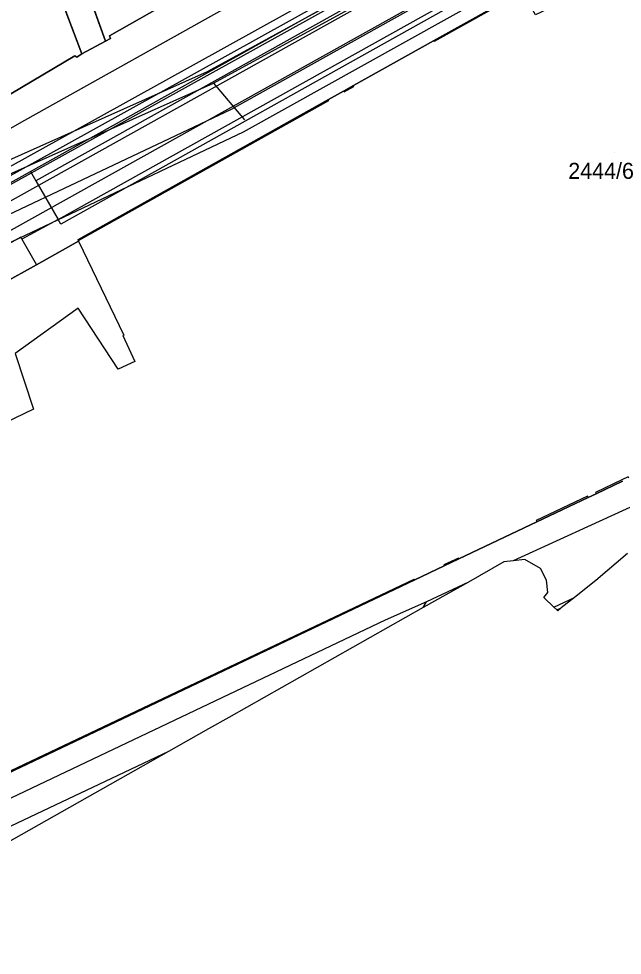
# Model space of a CAD drawing. Extents: x -263423 to -261326, y -1240067 to -1237864.
# Drawn here: x -262535.9 to -262460.7, y -1240006.7 to -1239890.1 of the extents above; entities that cross this region are included whole.
import ezdxf

# ---------------------------------------------------------------- set-up
doc = ezdxf.new("R2010")
doc.units = 0
for name, color, linetype in [('body_kn', 7, 'Continuous'), ('katuz_linie', 7, 'Continuous'), ('kladpar_druhypozemkov', 7, 'Continuous'), ('kladpar_hranice', 7, 'Continuous'), ('kladpar_parcelnecisla', 7, 'Continuous'), ('kladpar_plochy', 7, 'Continuous'), ('linie', 7, 'Continuous'), ('tarchy_linie', 7, 'Continuous'), ('zappar_hrandruhpozemk', 7, 'Continuous'), ('zuob_linie', 7, 'Continuous'), ('zuob_plochy', 7, 'Continuous')]:
    doc.layers.add(name, color=color, linetype=linetype)

msp = doc.modelspace()

# ---------------------------------------------------------------- linework, layer by layer
at = {"layer": 'body_kn'}
for p, q in [((-262524.55, -1239892.22), (-262524.55, -1239892.22)), ((-262525.06, -1239892.86), (-262525.06, -1239892.86)), ((-262525.06, -1239892.86), (-262525.06, -1239892.86)), ((-262524.42, -1239892.54), (-262524.42, -1239892.54)), ((-262484.19, -1239892.82), (-262484.19, -1239892.82)), ((-262484.13, -1239892.93), (-262484.13, -1239892.93)), ((-262528.88, -1239894.69), (-262528.88, -1239894.69)), ((-262527.99, -1239894.44), (-262527.99, -1239894.44)), ((-262527.99, -1239894.44), (-262527.99, -1239894.44)), ((-262528.63, -1239894.88), (-262528.63, -1239894.88)), ((-262512.35, -1239896.63), (-262512.35, -1239896.63)), ((-262511.62, -1239898.11), (-262511.62, -1239898.11)), ((-262511.62, -1239898.11), (-262511.62, -1239898.11)), ((-262495.39, -1239899.08), (-262495.39, -1239899.08)), ((-262495.39, -1239899.08), (-262495.39, -1239899.08)), ((-262495.32, -1239899.19), (-262495.32, -1239899.19)), ((-262494.18, -1239898.41), (-262494.18, -1239898.41)), ((-262494.12, -1239898.51), (-262494.12, -1239898.51)), ((-262497.29, -1239900.15), (-262497.29, -1239900.15)), ((-262497.24, -1239900.26), (-262497.24, -1239900.26)), ((-262509.38, -1239901.32), (-262509.38, -1239901.32)), ((-262535.15, -1239902.75), (-262535.15, -1239902.75)), ((-262507.75, -1239902.66), (-262507.75, -1239902.66)), ((-262507.89, -1239904.21), (-262507.89, -1239904.21)), ((-262534.42, -1239909.09), (-262534.42, -1239909.09)), ((-262534.42, -1239909.09), (-262534.42, -1239909.09)), ((-262533.75, -1239910.26), (-262533.75, -1239910.26)), ((-262530.97, -1239915.08), (-262530.97, -1239915.08)), ((-262530.97, -1239915.08), (-262530.97, -1239915.08)), ((-262530.64, -1239915.65), (-262530.64, -1239915.65)), ((-262535.61, -1239917.26), (-262535.61, -1239917.26)), ((-262535.47, -1239917.51), (-262535.47, -1239917.51)), ((-262535.47, -1239917.51), (-262535.47, -1239917.51)), ((-262528.49, -1239917.6), (-262528.49, -1239917.6)), ((-262528.44, -1239917.71), (-262528.44, -1239917.71)), ((-262528.44, -1239917.71), (-262528.44, -1239917.71)), ((-262528.41, -1239917.77), (-262528.41, -1239917.77)), ((-262528.41, -1239917.77), (-262528.41, -1239917.77)), ((-262533.67, -1239920.72), (-262533.67, -1239920.72)), ((-262528.47, -1239926.13), (-262528.47, -1239926.13)), ((-262522.88, -1239929.54), (-262522.88, -1239929.54)), ((-262522.79, -1239929.5), (-262522.79, -1239929.5)), ((-262521.4, -1239932.74), (-262521.4, -1239932.74)), ((-262523.48, -1239933.71), (-262523.48, -1239933.71)), ((-262534.04, -1239938.68), (-262534.04, -1239938.68)), ((-262460.72, -1239947.48), (-262460.72, -1239947.48)), ((-262464.03, -1239949.06), (-262464.03, -1239949.06)), ((-262463.95, -1239949.22), (-262463.95, -1239949.22)), ((-262465.03, -1239949.53), (-262465.03, -1239949.53)), ((-262464.94, -1239949.69), (-262464.94, -1239949.69)), ((-262464.94, -1239949.69), (-262464.94, -1239949.69)), ((-262471.4, -1239952.57), (-262471.4, -1239952.57)), ((-262471.32, -1239952.72), (-262471.32, -1239952.72)), ((-262481.09, -1239957.25), (-262481.09, -1239957.25)), ((-262481.04, -1239957.34), (-262481.04, -1239957.34)), ((-262481.04, -1239957.34), (-262481.04, -1239957.34)), ((-262474.28, -1239957.59), (-262474.28, -1239957.59)), ((-262472.82, -1239957.42), (-262472.82, -1239957.42)), ((-262482.9, -1239958.09), (-262482.9, -1239958.09)), ((-262482.85, -1239958.2), (-262482.85, -1239958.2)), ((-262475.42, -1239957.72), (-262475.42, -1239957.72)), ((-262470.87, -1239958.52), (-262470.87, -1239958.52)), ((-262486.59, -1239959.84), (-262486.59, -1239959.84)), ((-262486.54, -1239959.95), (-262486.54, -1239959.95)), ((-262470.11, -1239959.98), (-262470.11, -1239959.98)), ((-262479.85, -1239960.22), (-262479.85, -1239960.22)), ((-262479.85, -1239960.22), (-262479.85, -1239960.22)), ((-262463.97, -1239960.02), (-262463.97, -1239960.02)), ((-262470.45, -1239962.14), (-262470.45, -1239962.14)), ((-262469.94, -1239961.51), (-262469.94, -1239961.51)), ((-262466.65, -1239962.14), (-262466.65, -1239962.14)), ((-262485.49, -1239963.4), (-262485.49, -1239963.4)), ((-262485.49, -1239963.4), (-262485.49, -1239963.4)), ((-262485.06, -1239962.69), (-262485.06, -1239962.69)), ((-262469.19, -1239963.34), (-262469.19, -1239963.34)), ((-262469.19, -1239963.34), (-262469.19, -1239963.34)), ((-262468.28, -1239963.42), (-262468.28, -1239963.42)), ((-262468.83, -1239963.68), (-262468.83, -1239963.68)), ((-262468.83, -1239963.68), (-262468.83, -1239963.68)), ((-262468.69, -1239963.81), (-262468.69, -1239963.81)), ((-262490.21, -1239964.96), (-262490.21, -1239964.96)), ((-262509.7, -1239977.08), (-262509.7, -1239977.08)), ((-262512.24, -1239978.51), (-262512.24, -1239978.51)), ((-262517.21, -1239981.31), (-262517.21, -1239981.31)), ((-262517.21, -1239981.31), (-262517.21, -1239981.31))]:
    msp.add_line(p, q, dxfattribs=at)
at = {"layer": 'katuz_linie'}
msp.add_lwpolyline([(-262460.02, -1239956.66), (-262463.97, -1239960.02), (-262466.65, -1239962.14), (-262468.28, -1239963.42), (-262468.69, -1239963.81), (-262468.83, -1239963.68), (-262469.19, -1239963.34), (-262470.45, -1239962.14), (-262469.94, -1239961.51), (-262470.11, -1239959.98), (-262470.87, -1239958.52), (-262472.82, -1239957.42), (-262474.28, -1239957.59), (-262475.42, -1239957.72), (-262479.85, -1239960.22), (-262485.49, -1239963.4), (-262509.7, -1239977.08), (-262512.24, -1239978.51), (-262517.21, -1239981.31), (-262554.9, -1240002.6)], dxfattribs=at)
at = {"layer": 'kladpar_druhypozemkov'}
msp.add_line((-262461.69, -1239906.68), (-262461.69, -1239906.68), dxfattribs=at)
at = {"layer": 'kladpar_hranice'}
for p, q in [((-262525.06, -1239892.86), (-262529.52, -1239880.54)), ((-262529.52, -1239880.54), (-262525.06, -1239892.86)), ((-262532.71, -1239882), (-262527.99, -1239894.44)), ((-262527.99, -1239894.44), (-262532.71, -1239882)), ((-262525.06, -1239892.86), (-262527.99, -1239894.44))]:
    msp.add_line(p, q, dxfattribs=at)
for points in [[(-262527.99, -1239894.44), (-262528.63, -1239894.88), (-262528.88, -1239894.69), (-262536.86, -1239899.43), (-262552.84, -1239856.88), (-262555.99, -1239848.2), (-262547.45, -1239845.05), (-262546.63, -1239847.48), (-262547.91, -1239847.92), (-262534.75, -1239882.88)], [(-262537.83, -1239923.04), (-262533.67, -1239920.72), (-262528.41, -1239917.77), (-262528.44, -1239917.71), (-262528.49, -1239917.6), (-262497.29, -1239900.15), (-262495.39, -1239899.08), (-262494.18, -1239898.41), (-262484.19, -1239892.82), (-262473.07, -1239886.6)], [(-262473.07, -1239886.6), (-262484.19, -1239892.82), (-262494.18, -1239898.41), (-262495.39, -1239899.08), (-262497.29, -1239900.15), (-262528.49, -1239917.6), (-262528.44, -1239917.71), (-262528.41, -1239917.77), (-262533.67, -1239920.72), (-262537.83, -1239923.04)], [(-262536.86, -1239899.43), (-262528.88, -1239894.69), (-262528.63, -1239894.88), (-262527.99, -1239894.44), (-262525.06, -1239892.86), (-262524.42, -1239892.54), (-262524.55, -1239892.22), (-262517.09, -1239887.98)], [(-262517.09, -1239887.98), (-262524.55, -1239892.22), (-262524.42, -1239892.54), (-262525.06, -1239892.86)], [(-262460.64, -1239947.65), (-262463.95, -1239949.22), (-262464.94, -1239949.69), (-262471.32, -1239952.72), (-262481.04, -1239957.34), (-262482.85, -1239958.2), (-262486.54, -1239959.95), (-262540.73, -1239985.68)], [(-262540.73, -1239985.68), (-262486.54, -1239959.95), (-262482.85, -1239958.2), (-262481.04, -1239957.34), (-262471.32, -1239952.72), (-262464.94, -1239949.69), (-262463.95, -1239949.22), (-262460.64, -1239947.65)], [(-262460.02, -1239956.66), (-262463.97, -1239960.02), (-262466.65, -1239962.14), (-262468.28, -1239963.42), (-262468.69, -1239963.81), (-262468.83, -1239963.68), (-262469.19, -1239963.34), (-262470.45, -1239962.14), (-262469.94, -1239961.51), (-262470.11, -1239959.98), (-262470.87, -1239958.52), (-262472.82, -1239957.42), (-262474.28, -1239957.59), (-262475.42, -1239957.72), (-262479.85, -1239960.22), (-262485.49, -1239963.4), (-262509.7, -1239977.08), (-262512.24, -1239978.51), (-262517.21, -1239981.31), (-262554.9, -1240002.6)]]:
    msp.add_lwpolyline(points, dxfattribs=at)
at = {"layer": 'kladpar_plochy'}
for points in [[(-262517.09, -1239887.98), (-262524.55, -1239892.22), (-262524.42, -1239892.54), (-262525.06, -1239892.86), (-262529.52, -1239880.54), (-262526.78, -1239879.34), (-262540.31, -1239842.47), (-262534.77, -1239840.46), (-262534.39, -1239841.48), (-262534.71, -1239841.54), (-262530.93, -1239851.56)], [(-262526.78, -1239879.34), (-262529.52, -1239880.54), (-262525.06, -1239892.86), (-262527.99, -1239894.44), (-262532.71, -1239882), (-262534.75, -1239882.88), (-262547.91, -1239847.92), (-262546.63, -1239847.48), (-262547.45, -1239845.05), (-262546.56, -1239844.74), (-262542.86, -1239843.35), (-262540.31, -1239842.47)], [(-262534.75, -1239882.88), (-262532.71, -1239882), (-262527.99, -1239894.44), (-262528.63, -1239894.88), (-262528.88, -1239894.69), (-262536.86, -1239899.43), (-262552.84, -1239856.88), (-262555.99, -1239848.2), (-262547.45, -1239845.05), (-262546.63, -1239847.48), (-262547.91, -1239847.92)]]:
    msp.add_lwpolyline(points, close=True, dxfattribs=at)
for points in [[(-262537.83, -1239923.04), (-262533.67, -1239920.72), (-262528.41, -1239917.77), (-262528.44, -1239917.71), (-262528.49, -1239917.6), (-262497.29, -1239900.15), (-262495.39, -1239899.08), (-262494.18, -1239898.41), (-262484.19, -1239892.82), (-262473.07, -1239886.6)], [(-262473.07, -1239886.6), (-262484.19, -1239892.82), (-262494.18, -1239898.41), (-262495.39, -1239899.08), (-262497.29, -1239900.15), (-262528.49, -1239917.6), (-262528.44, -1239917.71), (-262528.41, -1239917.77), (-262533.67, -1239920.72), (-262537.83, -1239923.04)], [(-262536.86, -1239899.43), (-262528.88, -1239894.69), (-262528.63, -1239894.88), (-262527.99, -1239894.44), (-262525.06, -1239892.86), (-262524.42, -1239892.54), (-262524.55, -1239892.22), (-262517.09, -1239887.98)], [(-262460.64, -1239947.65), (-262463.95, -1239949.22), (-262464.94, -1239949.69), (-262471.32, -1239952.72), (-262481.04, -1239957.34), (-262482.85, -1239958.2), (-262486.54, -1239959.95), (-262540.73, -1239985.68)], [(-262540.73, -1239985.68), (-262486.54, -1239959.95), (-262482.85, -1239958.2), (-262481.04, -1239957.34), (-262471.32, -1239952.72), (-262464.94, -1239949.69), (-262463.95, -1239949.22), (-262460.64, -1239947.65)], [(-262460.02, -1239956.66), (-262463.97, -1239960.02), (-262466.65, -1239962.14), (-262468.28, -1239963.42), (-262468.69, -1239963.81), (-262468.83, -1239963.68), (-262469.19, -1239963.34), (-262470.45, -1239962.14), (-262469.94, -1239961.51), (-262470.11, -1239959.98), (-262470.87, -1239958.52), (-262472.82, -1239957.42), (-262474.28, -1239957.59), (-262475.42, -1239957.72), (-262479.85, -1239960.22), (-262485.49, -1239963.4), (-262509.7, -1239977.08), (-262512.24, -1239978.51), (-262517.21, -1239981.31), (-262554.9, -1240002.6)]]:
    msp.add_lwpolyline(points, dxfattribs=at)
at = {"layer": 'linie'}
for points in [[(-262344.23, -1239655.41), (-262339.8, -1239665.47), (-262321.51, -1239705.92), (-262310.39, -1239730.51), (-262308.78, -1239734.22), (-262307.76, -1239736.99), (-262306.82, -1239740.81), (-262306.38, -1239744.72), (-262306.46, -1239748.66), (-262307.05, -1239752.55), (-262308.15, -1239756.32), (-262309.74, -1239759.93), (-262311.78, -1239763.29), (-262314.24, -1239766.36), (-262316.44, -1239768.56), (-262319.35, -1239771.13), (-262377.61, -1239821.41), (-262386.78, -1239829.16), (-262394.5, -1239835.13), (-262402.5, -1239840.73), (-262410.76, -1239845.94), (-262421.19, -1239851.89), (-262568.77, -1239934.2)], [(-262552.1, -1239921.23), (-262423.18, -1239849.33)]]:
    msp.add_lwpolyline(points, dxfattribs=at)
at = {"layer": 'tarchy_linie'}
msp.add_line((-262511.62, -1239898.11), (-262507.75, -1239902.66), dxfattribs=at)
for points in [[(-262579.57, -1239926.6), (-262512.35, -1239896.63), (-262473.95, -1239875.64), (-262423.92, -1239846.05), (-262387.71, -1239819.42), (-262387.06, -1239820.99), (-262386.61, -1239822.09), (-262386.07, -1239823.42), (-262385.19, -1239825.54), (-262383.93, -1239828.6), (-262424.99, -1239855.66), (-262467.47, -1239881.65), (-262507.89, -1239904.21), (-262555.1, -1239926.55)], [(-262621, -1239946.88), (-262511.62, -1239898.11), (-262473.13, -1239877.07), (-262423.01, -1239847.43), (-262387.06, -1239820.99)], [(-262643.66, -1239961.81), (-262556.45, -1239923.59), (-262509.38, -1239901.32), (-262469.11, -1239878.84), (-262426.73, -1239852.92), (-262385.19, -1239825.54)], [(-262608.82, -1239948.28), (-262494.25, -1239884.78), (-262462.41, -1239866.75), (-262461.91, -1239867.62), (-262461.41, -1239868.49), (-262461.94, -1239868.79), (-262457.66, -1239876.99), (-262458.55, -1239877.45), (-262459.44, -1239877.91), (-262463.57, -1239870), (-262464.62, -1239870.53), (-262464.71, -1239870.37), (-262493.27, -1239886.52), (-262606.14, -1239949.08)], [(-262582.51, -1239999.43), (-262586.86, -1239989.88), (-262591.46, -1239978.81), (-262602.23, -1239958.77), (-262607.48, -1239948.68), (-262493.76, -1239885.65), (-262464.32, -1239869), (-262461.91, -1239867.62)]]:
    msp.add_lwpolyline(points, dxfattribs=at)
at = {"layer": 'zappar_hrandruhpozemk'}
for p, q in [((-262436.44, -1239855.99), (-262533.75, -1239910.26)), ((-262534.42, -1239909.09), (-262439.81, -1239856.27)), ((-262449.96, -1239870.58), (-262530.64, -1239915.65)), ((-262488.74, -1239876.77), (-262535.15, -1239902.75)), ((-262530.97, -1239915.08), (-262480.49, -1239886.93)), ((-262530.64, -1239915.65), (-262530.97, -1239915.08)), ((-262535.47, -1239917.51), (-262533.67, -1239920.72)), ((-262528.47, -1239926.13), (-262536.3, -1239931.76)), ((-262460.72, -1239947.48), (-262464.03, -1239949.06)), ((-262464.03, -1239949.06), (-262463.95, -1239949.22)), ((-262465.03, -1239949.53), (-262471.4, -1239952.57)), ((-262464.94, -1239949.69), (-262465.03, -1239949.53)), ((-262459.18, -1239950.69), (-262474.28, -1239957.59)), ((-262471.4, -1239952.57), (-262471.32, -1239952.72)), ((-262481.09, -1239957.25), (-262482.9, -1239958.09)), ((-262481.04, -1239957.34), (-262481.09, -1239957.25)), ((-262482.9, -1239958.09), (-262482.85, -1239958.2)), ((-262486.59, -1239959.84), (-262486.54, -1239959.95)), ((-262479.85, -1239960.22), (-262485.06, -1239962.69)), ((-262469.19, -1239963.34), (-262466.65, -1239962.14)), ((-262468.83, -1239963.68), (-262468.28, -1239963.42)), ((-262490.21, -1239964.96), (-262538.65, -1239987.98))]:
    msp.add_line(p, q, dxfattribs=at)
for points in [[(-262480.39, -1239867.69), (-262479.66, -1239869.53), (-262478.61, -1239872.17), (-262478.59, -1239872.49), (-262478.83, -1239872.81), (-262483.17, -1239875.26), (-262485.04, -1239876.05), (-262487, -1239876.56), (-262488.74, -1239876.77), (-262535.15, -1239902.75), (-262543.56, -1239907.53), (-262547.94, -1239909.41), (-262549.65, -1239910.49), (-262558.06, -1239915.16)], [(-262468, -1239887.56), (-262468.34, -1239888.11), (-262471.51, -1239889.61), (-262472.2, -1239888.36), (-262472.31, -1239888.39), (-262473.15, -1239886.78), (-262484.13, -1239892.93), (-262484.19, -1239892.82)], [(-262495.39, -1239899.08), (-262495.32, -1239899.19), (-262494.12, -1239898.51), (-262494.18, -1239898.41)], [(-262528.44, -1239917.71), (-262497.24, -1239900.26), (-262497.29, -1239900.15)], [(-262570.45, -1239929.17), (-262534.42, -1239909.09), (-262533.75, -1239910.26), (-262530.97, -1239915.08), (-262535.47, -1239917.51), (-262535.61, -1239917.26)], [(-262535.61, -1239917.26), (-262570.55, -1239936.68), (-262570.57, -1239936.68), (-262610.53, -1239958.91)], [(-262528.41, -1239917.77), (-262522.79, -1239929.5), (-262522.88, -1239929.54), (-262521.4, -1239932.74), (-262523.48, -1239933.71), (-262528.47, -1239926.13)], [(-262536.3, -1239931.76), (-262534.04, -1239938.68), (-262538.8, -1239940.96), (-262542.4, -1239935.8)], [(-262459.88, -1239947.29), (-262459.95, -1239947.12), (-262460.72, -1239947.48)], [(-262548.46, -1239958.04), (-262540.17, -1239985.28), (-262486.59, -1239959.84)], [(-262485.49, -1239963.4), (-262485.06, -1239962.69), (-262490.21, -1239964.96)], [(-262517.21, -1239981.31), (-262538.49, -1239991.36), (-262570.12, -1240006.69)]]:
    msp.add_lwpolyline(points, dxfattribs=at)
at = {"layer": 'zuob_linie'}
msp.add_lwpolyline([(-262460.02, -1239956.66), (-262463.97, -1239960.02), (-262466.65, -1239962.14), (-262468.28, -1239963.42), (-262468.69, -1239963.81), (-262468.83, -1239963.68), (-262469.19, -1239963.34), (-262470.45, -1239962.14), (-262469.94, -1239961.51), (-262470.11, -1239959.98), (-262470.87, -1239958.52), (-262472.82, -1239957.42), (-262474.28, -1239957.59), (-262475.42, -1239957.72), (-262479.85, -1239960.22), (-262485.49, -1239963.4), (-262509.7, -1239977.08), (-262512.24, -1239978.51), (-262517.21, -1239981.31), (-262554.9, -1240002.6)], dxfattribs=at)
at = {"layer": 'zuob_plochy'}
msp.add_lwpolyline([(-262460.02, -1239956.66), (-262463.97, -1239960.02), (-262466.65, -1239962.14), (-262468.28, -1239963.42), (-262468.69, -1239963.81), (-262468.83, -1239963.68), (-262469.19, -1239963.34), (-262470.45, -1239962.14), (-262469.94, -1239961.51), (-262470.11, -1239959.98), (-262470.87, -1239958.52), (-262472.82, -1239957.42), (-262474.28, -1239957.59), (-262475.42, -1239957.72), (-262479.85, -1239960.22), (-262485.49, -1239963.4), (-262509.7, -1239977.08), (-262512.24, -1239978.51), (-262517.21, -1239981.31), (-262554.9, -1240002.6)], dxfattribs=at)

# ---------------------------------------------------------------- texts
at = {"layer": 'kladpar_parcelnecisla'}
msp.add_text('2444/6', height=2, dxfattribs=at).set_placement((-262467.41, -1239910.02))

doc.saveas('drawing.dxf')
